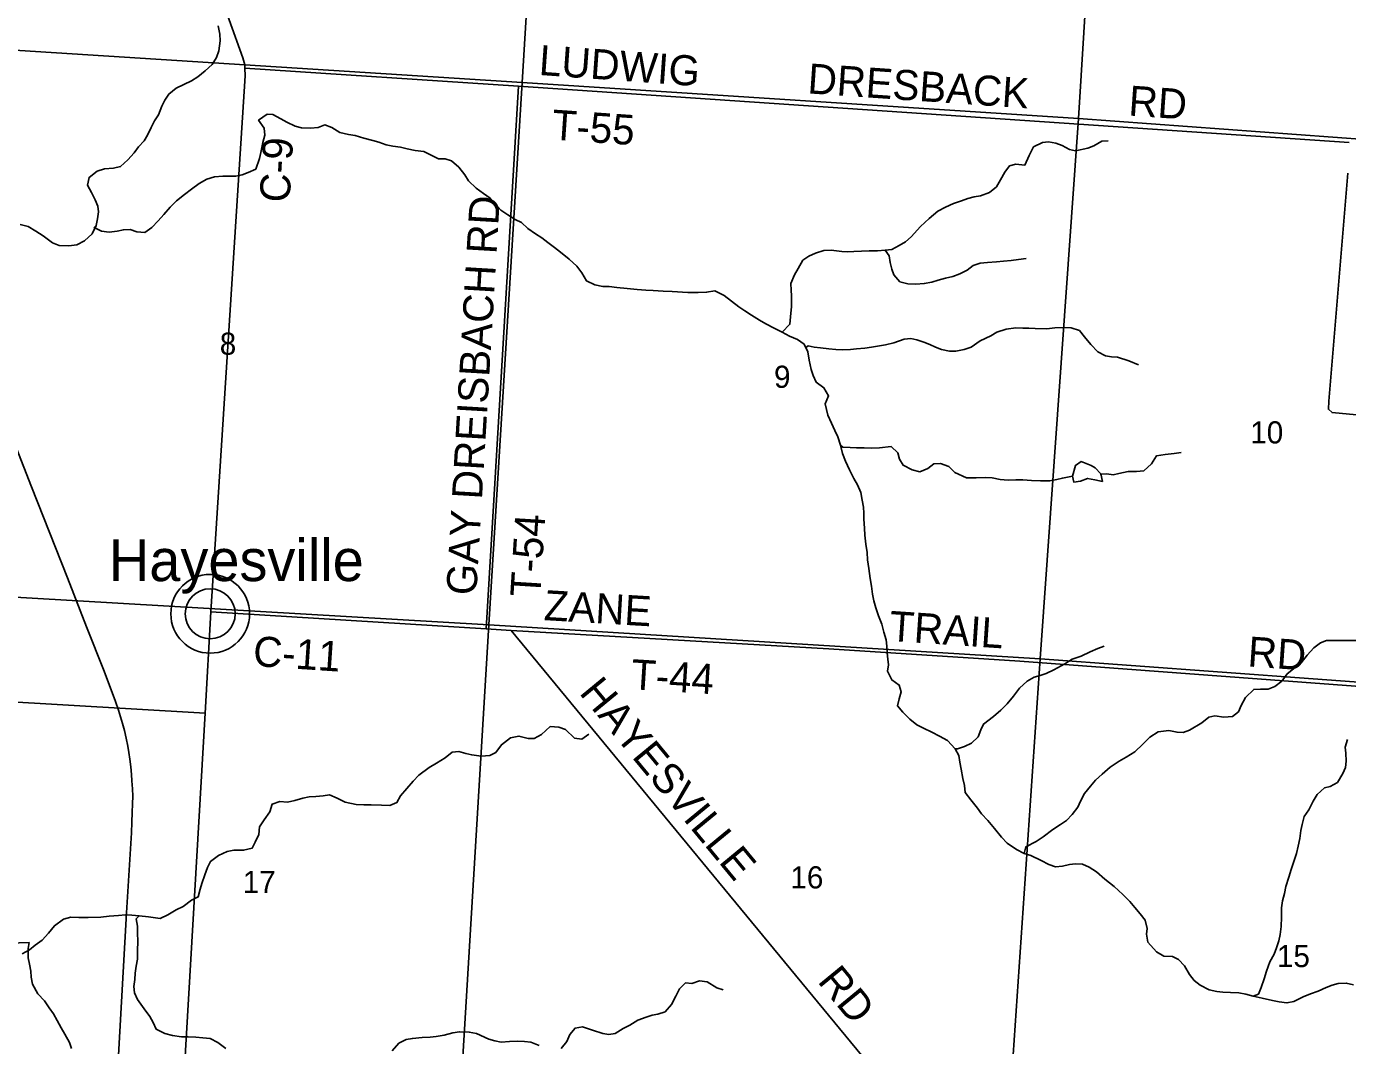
# Model space of a CAD drawing. Extents: x 1643459 to 2064572, y 425441 to 780708.
# Drawn here: x 1844613 to 1857784, y 555768 to 565936 of the extents above; entities that cross this region are included whole.
import ezdxf

# ---------------------------------------------------------------- set-up
doc = ezdxf.new("R2010")
doc.units = 0
for name, color, linetype in [('GE_P_Alignment_100_Curve_Data', 7, 'Continuous'), ('GM_X_Adjacent_County', 7, 'Continuous'), ('GM_X_Major_River', 7, 'Continuous'), ('GM_X_Major_River_Text', 7, 'Continuous'), ('GM_X_Minor_Lake', 7, 'Continuous'), ('GM_X_Rail_Line', 7, 'Continuous'), ('GM_X_Section_Text', 7, 'Continuous'), ('GM_X_State_Route', 7, 'Continuous'), ('GM_X_Township_Road', 7, 'Continuous'), ('GM_X_Township_ROW', 7, 'Continuous'), ('GM_X_Township_Subdivision_Text', 7, 'Continuous'), ('GM_X_US_Route', 7, 'Continuous')]:
    doc.layers.add(name, color=color, linetype=linetype)

msp = doc.modelspace()

# ---------------------------------------------------------------- linework, layer by layer
at = {"layer": 'GE_P_Alignment_100_Curve_Data'}
for radius in [393, 249]:
    msp.add_circle((1846445, 560076), radius, dxfattribs=at)
at = {"layer": 'GM_X_Major_River_Text'}
for points in [[(1849519, 565339), (1846790, 565519)], [(1849195, 559926), (1849519, 565339)], [(1849519, 565339), (1857801, 564776)], [(1857787, 564473), (1857599, 562198), (1857594, 562116), (1857630, 562083), (1858187, 562031), (1858213, 562014), (1858233, 561970), (1857954, 559347)], [(1849444, 559910), (1852612, 559726), (1854517, 559603), (1857954, 559347)], [(1836630, 557744), (1837990, 557667), (1838080, 557662), (1838138, 557671), (1838261, 557743), (1838377, 557834), (1838434, 557877), (1838538, 557907), (1838888, 557894), (1839351, 557804), (1840652, 557707), (1840732, 557717), (1840784, 557746), (1840796, 557983), (1840810, 558029), (1840867, 558068), (1841134, 558054), (1843519, 557935), (1843606, 559199), (1843610, 559249), (1846393, 559086)]]:
    msp.add_lwpolyline(points, dxfattribs=at)
at = {"layer": 'GM_X_Minor_Lake'}
for points in [[(1847163, 570424), (1847134, 570360), (1847093, 570172), (1847052, 569781), (1847004, 569176), (1846985, 568743), (1846954, 568333), (1846933, 568174), (1846863, 567916), (1846742, 567454), (1846607, 566956), (1846533, 566674), (1846494, 566540), (1846479, 566476), (1846498, 566384), (1846769, 565622), (1846789, 565552), (1846790, 565519), (1846792, 565443), (1846452, 560096)], [(1846452, 560096), (1846452, 560096), (1846393, 559086), (1846065, 553433), (1846056, 553259), (1846068, 553114), (1846096, 553024), (1846157, 552917), (1847314, 551683), (1847342, 551655), (1847381, 551555), (1848682, 546922), (1848695, 546838), (1848713, 546736)], [(1846452, 560096), (1849195, 559926), (1849444, 559910), (1853159, 555407), (1853258, 555276), (1853603, 554223), (1853728, 553801), (1853750, 553748), (1853819, 553648), (1856316, 551094), (1856467, 550961), (1856830, 550751), (1858023, 550164), (1858422, 550003), (1859792, 549529), (1860143, 549412), (1860677, 549070)]]:
    msp.add_lwpolyline(points, dxfattribs=at)
at = {"layer": 'GM_X_Rail_Line'}
msp.add_line((1846445, 560076), (1846445, 560076), dxfattribs=at)
at = {"layer": 'GM_X_State_Route'}
for points in [[(1844677, 570773), (1849865, 570458), (1849555, 565377), (1844022, 565730), (1844271, 570795)], [(1849865, 570458), (1850117, 570449), (1855414, 570061), (1855101, 565016), (1849555, 565377)], [(1855494, 570065), (1860886, 569691), (1860536, 564618), (1855101, 565016), (1855414, 570061)], [(1844022, 565730), (1849555, 565377), (1849223, 559965), (1843698, 560287)], [(1849555, 565377), (1855101, 565016), (1854721, 559628), (1849223, 559965)], [(1855101, 565016), (1860536, 564618), (1860164, 559226), (1854721, 559628)], [(1843698, 560287), (1849223, 559965), (1848897, 554550), (1843362, 554895)], [(1849223, 559965), (1854721, 559628), (1854349, 554212), (1848897, 554550)], [(1854721, 559628), (1860164, 559226), (1859790, 553839), (1854349, 554212)]]:
    msp.add_lwpolyline(points, close=True, dxfattribs=at)
at = {"layer": 'GM_X_Township_Road'}
msp.add_lwpolyline([(1845526, 555614), (1845611, 557091), (1845659, 557889), (1845664, 557998), (1845668, 558093), (1845670, 558180), (1845672, 558255), (1845670, 558330), (1845665, 558408), (1845660, 558474), (1845654, 558550), (1845645, 558624), (1845634, 558692), (1845624, 558755), (1845607, 558836), (1845590, 558911), (1845571, 558982), (1845551, 559048), (1845532, 559115), (1845501, 559201), (1845388, 559502), (1845212, 559945), (1845021, 560433), (1844662, 561344), (1844509, 561735)], dxfattribs=at)
at = {"layer": 'GM_X_Township_Subdivision_Text'}
for points in [[(1855229, 561555), (1855129, 561594), (1855071, 561556), (1855042, 561448)], [(1855042, 561448), (1855054, 561389), (1855122, 561399), (1855192, 561427), (1855264, 561412), (1855340, 561396), (1855325, 561472), (1855269, 561532), (1855229, 561555)]]:
    msp.add_lwpolyline(points, dxfattribs=at)
at = {"layer": 'GM_X_US_Route'}
for points in [[(1844549, 563959), (1844631, 563939), (1844706, 563894), (1844778, 563845), (1844874, 563775), (1844940, 563750), (1845036, 563747), (1845114, 563757), (1845192, 563795), (1845268, 563868), (1845309, 563950), (1845321, 564017), (1845332, 564085), (1845326, 564143), (1845298, 564207), (1845261, 564280), (1845221, 564352), (1845238, 564429), (1845318, 564490), (1845390, 564514), (1845480, 564521), (1845551, 564537), (1845623, 564605), (1845687, 564675), (1845730, 564734), (1845788, 564794), (1845819, 564852), (1845857, 564928), (1845891, 564992), (1845928, 565052), (1845962, 565140), (1845993, 565200), (1846031, 565260), (1846106, 565320), (1846182, 565356), (1846258, 565393), (1846320, 565433), (1846393, 565491), (1846463, 565555), (1846506, 565625), (1846530, 565691), (1846543, 565793), (1846541, 565859), (1846523, 565942)], [(1845309, 563950), (1845287, 563930), (1845361, 563892), (1845437, 563883), (1845517, 563893), (1845579, 563907), (1845647, 563908), (1845715, 563886), (1845793, 563881), (1845863, 563929), (1845927, 563997), (1845984, 564058), (1846046, 564134), (1846109, 564196), (1846189, 564260), (1846258, 564312), (1846334, 564367), (1846412, 564411), (1846488, 564435), (1846572, 564442), (1846634, 564442), (1846701, 564443), (1846763, 564455), (1846823, 564479), (1846899, 564512), (1846936, 564618), (1846948, 564679), (1846971, 564777), (1846989, 564849), (1846982, 564919), (1846928, 565000), (1847012, 565061), (1847070, 565057), (1847148, 565012), (1847210, 564980), (1847292, 564939), (1847354, 564923), (1847444, 564920), (1847520, 564928), (1847588, 564955), (1847656, 564927), (1847738, 564876), (1847824, 564856), (1847890, 564847), (1847975, 564822), (1848067, 564796), (1848127, 564781), (1848199, 564753), (1848267, 564740), (1848341, 564732), (1848409, 564715), (1848487, 564699), (1848575, 564688), (1848649, 564650), (1848721, 564613), (1848787, 564613), (1848852, 564594), (1848922, 564533), (1848984, 564455), (1849021, 564394), (1849095, 564322), (1849171, 564269), (1849236, 564222), (1849288, 564162), (1849342, 564103), (1849411, 564057), (1849485, 564010), (1849549, 563978), (1849611, 563919), (1849688, 563868), (1849750, 563826), (1849812, 563781), (1849878, 563729), (1849937, 563682), (1850025, 563615), (1850101, 563544), (1850150, 563476), (1850196, 563399), (1850280, 563359), (1850360, 563342), (1850424, 563340), (1850498, 563331), (1850602, 563322), (1850702, 563312), (1850788, 563303), (1850860, 563301), (1850960, 563296), (1851050, 563290), (1851206, 563280), (1851310, 563280), (1851394, 563283), (1851476, 563299), (1851570, 563252), (1851641, 563193), (1851715, 563139), (1851775, 563098), (1851841, 563056), (1851922, 563005), (1851984, 562970), (1852068, 562926), (1852148, 562887)], [(1852148, 562887), (1852224, 562965), (1852235, 563075), (1852239, 563139), (1852240, 563248), (1852236, 563306), (1852235, 563370), (1852271, 563458), (1852306, 563520), (1852352, 563602), (1852412, 563644), (1852479, 563672), (1852563, 563699), (1852635, 563705), (1852741, 563690), (1852799, 563686), (1852861, 563689), (1852939, 563695), (1853013, 563698), (1853099, 563696), (1853175, 563703), (1853241, 563711), (1853315, 563749), (1853376, 563788), (1853434, 563836), (1853527, 563940), (1853613, 564018), (1853700, 564091), (1853776, 564131), (1853854, 564169), (1853936, 564196), (1853997, 564218), (1854063, 564236), (1854123, 564247), (1854213, 564279), (1854283, 564336), (1854324, 564406), (1854368, 564482), (1854415, 564544), (1854477, 564562), (1854567, 564553), (1854611, 564647), (1854654, 564734), (1854744, 564779), (1854804, 564783), (1854876, 564770), (1854940, 564746), (1855012, 564709), (1855072, 564695), (1855196, 564722), (1855256, 564744), (1855333, 564791), (1855397, 564793)], [(1853175, 563703), (1853213, 563647), (1853224, 563581), (1853240, 563514), (1853262, 563456), (1853321, 563387), (1853399, 563369), (1853481, 563364), (1853563, 563370), (1853639, 563383), (1853702, 563405), (1853774, 563425), (1853850, 563440), (1853920, 563466), (1853990, 563503), (1854053, 563551), (1854121, 563575), (1854195, 563582), (1854283, 563588), (1854355, 563593), (1854431, 563601), (1854503, 563611), (1854579, 563620)], [(1852148, 562887), (1852219, 562847), (1852299, 562812), (1852365, 562765), (1852403, 562689), (1852418, 562606), (1852438, 562514), (1852457, 562452), (1852487, 562385), (1852563, 562331), (1852610, 562250), (1852576, 562170), (1852603, 562057), (1852640, 561977), (1852672, 561906), (1852702, 561840), (1852729, 561759), (1852749, 561675), (1852778, 561599), (1852820, 561512), (1852863, 561427), (1852897, 561361), (1852930, 561285), (1852946, 561210), (1852957, 561138), (1852961, 561080), (1852961, 561021), (1852968, 560929), (1852972, 560861), (1852981, 560772), (1852993, 560686), (1852998, 560614), (1853010, 560527), (1853025, 560427), (1853037, 560353), (1853048, 560272), (1853060, 560206), (1853081, 560136), (1853109, 560057), (1853141, 559973), (1853160, 559892), (1853184, 559816), (1853191, 559754), (1853193, 559685), (1853200, 559623), (1853206, 559565), (1853198, 559505), (1853241, 559416), (1853315, 559365), (1853335, 559297), (1853314, 559227), (1853298, 559159), (1853349, 559094), (1853419, 559024), (1853491, 558969), (1853556, 558934), (1853640, 558896), (1853716, 558855), (1853794, 558812), (1853871, 558728), (1853907, 558661), (1853919, 558597), (1853932, 558527), (1853950, 558432), (1853965, 558364), (1853973, 558292), (1854028, 558221), (1854096, 558138), (1854135, 558080), (1854197, 558013), (1854263, 557934), (1854334, 557846), (1854390, 557787), (1854483, 557724), (1854561, 557686), (1854625, 557663), (1854731, 557616), (1854805, 557574), (1854871, 557551), (1854943, 557559), (1855013, 557574), (1855071, 557582), (1855141, 557578), (1855209, 557549), (1855282, 557500), (1855364, 557430), (1855456, 557355), (1855543, 557276), (1855613, 557205), (1855663, 557147), (1855718, 557084), (1855766, 557018), (1855787, 556937), (1855781, 556879), (1855794, 556801), (1855878, 556704), (1855954, 556659), (1856038, 556657), (1856100, 556626), (1856157, 556564), (1856207, 556477)], [(1852382, 562732), (1852405, 562749), (1852467, 562735), (1852531, 562728), (1852613, 562718), (1852681, 562713), (1852747, 562709), (1852827, 562712), (1852887, 562720), (1852971, 562727), (1853039, 562735), (1853099, 562745), (1853177, 562758), (1853260, 562778), (1853364, 562815), (1853430, 562821), (1853490, 562808), (1853558, 562786), (1853618, 562763), (1853677, 562737), (1853737, 562714), (1853815, 562696), (1853879, 562697), (1853961, 562711), (1854030, 562737), (1854120, 562798), (1854226, 562848), (1854287, 562885), (1854381, 562915), (1854477, 562928), (1854547, 562926), (1854607, 562924), (1854669, 562921), (1854785, 562920), (1854865, 562928), (1854957, 562933), (1855027, 562929), (1855111, 562902), (1855163, 562838), (1855224, 562763), (1855294, 562690), (1855370, 562648), (1855432, 562639), (1855492, 562635), (1855602, 562600), (1855699, 562561)], [(1852729, 561759), (1852751, 561737), (1852825, 561735), (1852889, 561730), (1852965, 561730), (1853033, 561727), (1853117, 561731), (1853233, 561746), (1853301, 561680), (1853317, 561617), (1853354, 561557), (1853444, 561512), (1853520, 561491), (1853600, 561525), (1853660, 561571), (1853726, 561574), (1853808, 561546), (1853870, 561485), (1853984, 561432), (1854082, 561432), (1854174, 561435), (1854240, 561431), (1854320, 561416), (1854402, 561410), (1854476, 561411), (1854546, 561413), (1854634, 561406), (1854724, 561401), (1854816, 561403), (1854884, 561414), (1854942, 561430), (1855042, 561448)], [(1855319, 561468), (1855385, 561471), (1855447, 561461), (1855505, 561475), (1855597, 561496), (1855681, 561494), (1855753, 561503), (1855831, 561573), (1855878, 561651), (1855966, 561664), (1856054, 561674), (1856126, 561685)], [(1854561, 557686), (1854578, 557752), (1854678, 557805), (1854748, 557851), (1854847, 557925), (1854921, 557974), (1854981, 558012), (1855040, 558074), (1855094, 558146), (1855121, 558206), (1855163, 558284), (1855222, 558356), (1855272, 558416), (1855336, 558477), (1855417, 558545), (1855507, 558605), (1855576, 558647), (1855664, 558700), (1855744, 558776), (1855813, 558846), (1855897, 558897), (1856001, 558911), (1856085, 558894), (1856145, 558892), (1856209, 558915), (1856330, 558987), (1856400, 559043), (1856462, 559058), (1856552, 559044), (1856636, 559051), (1856697, 559099), (1856725, 559161), (1856766, 559241), (1856848, 559321), (1856916, 559324), (1856992, 559324), (1857058, 559349), (1857129, 559405), (1857183, 559477), (1857262, 559541), (1857322, 559585), (1857381, 559664), (1857449, 559736), (1857513, 559786), (1857575, 559808), (1857646, 559811), (1857868, 559810)], [(1853871, 558728), (1853895, 558728), (1853965, 558753), (1854036, 558785), (1854100, 558849), (1854129, 558917), (1854155, 558975), (1854253, 559050), (1854328, 559116), (1854390, 559176), (1854455, 559254), (1854515, 559334), (1854590, 559403), (1854660, 559445), (1854720, 559459), (1854780, 559480), (1854855, 559516), (1854965, 559578), (1855039, 559623), (1855127, 559653), (1855218, 559696), (1855296, 559730), (1855356, 559752)], [(1844569, 556682), (1844643, 556724), (1844701, 556771), (1844769, 556821), (1844832, 556889), (1844892, 556963), (1844981, 557030), (1845055, 557050), (1845135, 557046), (1845229, 557047), (1845353, 557050), (1845437, 557058), (1845531, 557067), (1845601, 557073), (1845665, 557070), (1845737, 557062), (1845831, 557051), (1845947, 557036), (1846022, 557074), (1846106, 557124), (1846176, 557155), (1846259, 557219), (1846325, 557251), (1846345, 557327), (1846362, 557385), (1846390, 557471), (1846417, 557545), (1846449, 557605), (1846529, 557663), (1846614, 557704), (1846682, 557718), (1846778, 557717), (1846864, 557739), (1846892, 557797), (1846929, 557875), (1846935, 557949), (1846984, 558021), (1847038, 558099), (1847061, 558175), (1847139, 558203), (1847215, 558196), (1847289, 558212), (1847367, 558235), (1847433, 558249), (1847499, 558253), (1847570, 558260), (1847634, 558270), (1847711, 558235), (1847789, 558195), (1847901, 558174), (1847977, 558169), (1848051, 558171), (1848153, 558166), (1848235, 558164), (1848306, 558193), (1848342, 558259), (1848469, 558407), (1848525, 558467), (1848628, 558541), (1848700, 558584), (1848788, 558640), (1848857, 558696), (1848923, 558703), (1848993, 558681), (1849053, 558668), (1849147, 558656), (1849233, 558661), (1849293, 558693), (1849349, 558769), (1849438, 558838), (1849522, 558856), (1849614, 558833), (1849674, 558833), (1849748, 558873), (1849835, 558952), (1849919, 558946), (1849987, 558921), (1850076, 558836), (1850150, 558826), (1850219, 558876)], [(1856844, 556260), (1856896, 556282), (1856924, 556348), (1856953, 556434), (1856977, 556512), (1857010, 556604), (1857052, 556680), (1857077, 556744), (1857099, 556812), (1857113, 556877), (1857122, 556957), (1857127, 557049), (1857127, 557143), (1857136, 557212), (1857156, 557286), (1857168, 557354), (1857197, 557448), (1857221, 557524), (1857250, 557604), (1857276, 557686), (1857293, 557758), (1857307, 557835), (1857318, 557913), (1857332, 557975), (1857353, 558053), (1857399, 558121), (1857442, 558205), (1857480, 558273), (1857553, 558339), (1857611, 558352), (1857685, 558394), (1857736, 558484), (1857764, 558542), (1857770, 558604), (1857767, 558685), (1857759, 558745), (1857782, 558823)], [(1845737, 557062), (1845707, 557034), (1845719, 556960), (1845720, 556889), (1845722, 556809), (1845721, 556715), (1845719, 556630), (1845708, 556562), (1845698, 556490), (1845694, 556426), (1845685, 556358), (1845689, 556293), (1845720, 556229), (1845786, 556134), (1845843, 556058), (1845875, 555997), (1845905, 555933), (1845992, 555890), (1846070, 555868), (1846160, 555857), (1846224, 555857), (1846300, 555852), (1846370, 555846), (1846444, 555839), (1846522, 555798), (1846600, 555738)], [(1844233, 556784), (1844639, 556796), (1844631, 556738), (1844630, 556645), (1844642, 556581), (1844656, 556511), (1844659, 556452), (1844673, 556380), (1844728, 556285), (1844792, 556213), (1844841, 556144), (1844881, 556086), (1844919, 556017), (1844958, 555945), (1844996, 555882), (1845043, 555800), (1845061, 555739)], [(1849945, 555740), (1850002, 555808), (1850030, 555880), (1850083, 555942), (1850157, 555956), (1850257, 555923), (1850358, 555888), (1850418, 555878), (1850483, 555890), (1850561, 555937), (1850627, 555971), (1850707, 556023), (1850790, 556050), (1850850, 556070), (1850908, 556082), (1850980, 556105), (1851043, 556179), (1851087, 556261), (1851122, 556335), (1851182, 556393), (1851248, 556386), (1851322, 556414), (1851398, 556403), (1851496, 556345), (1851558, 556324)], [(1856207, 556477), (1856254, 556418), (1856314, 556370), (1856404, 556325), (1856482, 556309), (1856542, 556302), (1856616, 556298), (1856700, 556293), (1856770, 556281), (1856844, 556260), (1856934, 556240), (1857035, 556219), (1857101, 556206), (1857179, 556194), (1857249, 556207), (1857340, 556253), (1857416, 556285), (1857490, 556310), (1857570, 556348), (1857629, 556372), (1857689, 556387), (1857771, 556391), (1857843, 556374)], [(1848258, 555715), (1848325, 555791), (1848397, 555829), (1848461, 555840), (1848559, 555850), (1848639, 555851), (1848698, 555859), (1848776, 555872), (1848864, 555894), (1848930, 555906), (1849028, 555903), (1849100, 555888), (1849222, 555831), (1849284, 555817), (1849347, 555802), (1849430, 555810), (1849508, 555812), (1849580, 555809), (1849642, 555801), (1849725, 555768)]]:
    msp.add_lwpolyline(points, dxfattribs=at)

# ---------------------------------------------------------------- texts
at = {"layer": 'GM_X_Adjacent_County'}
for s, p in [('8', (1846540, 562660)), ('9', (1852066, 562330)), ('10', (1856814, 561775)), ('16', (1852229, 557336)), ('17', (1846769, 557290)), ('15', (1857080, 556551))]:
    msp.add_text(s, height=221, rotation=0, dxfattribs=at).set_placement(p)
at = {"layer": 'GM_X_Major_River'}
for s, rotation, p in [('LUDWIG', 355.9267, (1849716, 565452)), ('DRESBACK', 356.094, (1852395, 565268)), ('RD', 356.021, (1855594, 565047)), ('T-55', 356.091, (1849844, 564807)), ('GAY DREISBACH RD', 86.6002, (1849097, 560255)), ('T-54', 86.4464, (1849735, 560238)), ('ZANE', 356.6334, (1849767, 560013)), ('TRAIL', 356.1859, (1853209, 559806)), ('RD', 356.0551, (1856782, 559551)), ('T-44', 356.4677, (1850635, 559324))]:
    msp.add_text(s, height=300, rotation=rotation, dxfattribs=at).set_placement(p)
at = {"layer": 'GM_X_Section_Text'}
for s, rotation, p in [('C-9', 86.769, (1847236, 564174)), ('C-11', 356.2083, (1846866, 559556)), ('HAYESVILLE', 309.5228, (1850116, 559285)), ('RD', 309.4289, (1852492, 556407))]:
    msp.add_text(s, height=300, rotation=rotation, dxfattribs=at).set_placement(p)
at = {"layer": 'GM_X_Township_ROW'}
msp.add_text('Hayesville', height=417, rotation=0, dxfattribs=at).set_placement((1845435, 560402))

doc.saveas('drawing.dxf')
